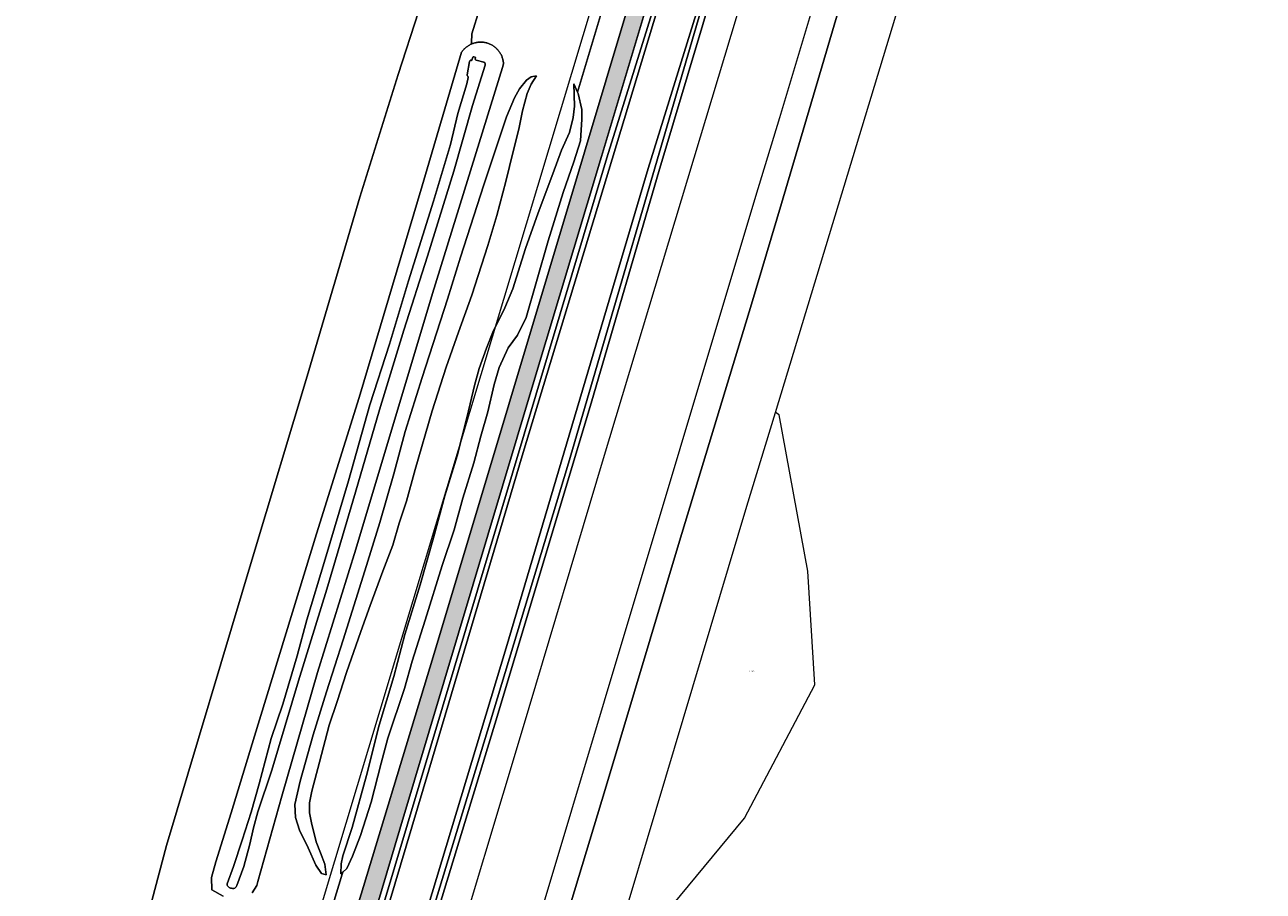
# Model space of a CAD drawing. Header units: metres. Extents: x 250001 to 257773, y 598992 to 609118.
# Tile 612 of 656: x 253996 to 254336, y 605708 to 605946. Entities that reach past the tile are written whole.
import ezdxf
from ezdxf.enums import TextEntityAlignment as Align
from ezdxf.lldxf.tags import DXFTag

# ---------------------------------------------------------------- set-up
doc = ezdxf.new("R2010")
doc.units = ezdxf.units.M
for name, color, linetype, lineweight in [('B-WE-GR-GRAS-GV', 252, 'Continuous', 13), ('B-WE-GR-GROENVOORZIENING-GV', 252, 'Continuous', 18), ('B-WE-GW-TALUD_KRUIN-G', 252, 'Continuous', 18), ('B-WE-IE-TERREINAFSCHEIDING_KUNSTMATIG_HEKWERK-G', 252, 'IE-TERREINAFSCHEIDING-KUNSTMATIG', 18), ('B-WE-KG-GRENS_PERCEEL-G', 150, 'KG-PERCEEL', 18), ('B-WE-KG-GRENS_PERCEEL-S', 150, 'Continuous', 25), ('B-WE-OG-TERREIN_ONBEGROEID-GV', 252, 'Continuous', 18), ('B-WE-OG-WATER-GV', 252, 'Continuous', 18), ('B-WE-OG-WATER_SLOOT-GV', 252, 'Continuous', 18), ('B-WE-VH-VERHARDING_GESLOTEN-GV', 252, 'Continuous', 18), ('B-WE-VH-VERHARDING_OPEN-GV', 252, 'Continuous', 18), ('N-WE-VH-VERHARDING_ASFALT-A', 252, 'Continuous', 18), ('X-XX-AL-REFERENTIE-G', 7, 'Continuous', 18)]:
    doc.layers.add(name, color=color, linetype=linetype, lineweight=lineweight)
doc.styles.add('NLCS-ISO', font='NLCS-ISO.ttf')
doc.styles.get("Standard").update_dxf_attribs({"font": 'NLCS-ISO.ttf'})
doc.linetypes.add('IE-TERREINAFSCHEIDING-KUNSTMATIG', pattern='A,4,[82,NLCS.shx,S=0.75,R=90,X=0,Y=0],4,-2', length=10)
tags = doc.linetypes.add('KG-PERCEEL', pattern='A,5.5,-2,["P",Standard,S=1.8,R=0,X=-0.5,Y=-0.9],-2,5.5,-2,[5,NLCS.SHX,S=0.75,R=0,X=0,Y=0],-2', length=19).pattern_tags.tags
tags[6] = DXFTag(74, 10)

# ---------------------------------------------------------------- blocks, each defined once
blk = doc.blocks.new('SKG-PERCEELNUMMER-SO')
at = {"style": 'NLCS-ISO', "oblique": 10, "flags": 1}
blk.add_attdef('GEMEENTECODE', text='', height=1.8, dxfattribs=at).set_placement((0, 2.6), align=Align.MIDDLE_CENTER)
at = {"style": 'NLCS-ISO', "oblique": 10}
blk.add_attdef('SECTIE', text='', height=1.8, dxfattribs=at).set_placement((-0.5, 0), align=Align.MIDDLE_RIGHT)
blk.add_attdef('PERCEELNUMMER', text='', height=1.8, dxfattribs=at).set_placement((0.5, 0), align=Align.MIDDLE_LEFT)
blk = doc.blocks.new('BS2021-132-Xref-KAD-20210617')
at = {"layer": 'B-WE-KG-GRENS_PERCEEL-G', "flags": 128}
for points in [[(253870.32, 605016.65), (254257.278, 606302.466)], [(254201.74, 605839.29), (254248.68, 605993.99), (254288.52, 606117.98), (254335.52, 606267.94)], [(254154.23, 605680.84), (254193.28, 605728.08), (254212.53, 605764.63), (254210.63, 605795.74), (254202.73, 605838.64), (254201.74, 605839.29)], [(254154.23, 605680.84), (254193.93, 605813.56), (254201.74, 605839.29)]]:
    blk.add_lwpolyline(points, dxfattribs=at)
at = {"layer": 'B-WE-KG-GRENS_PERCEEL-S', "xscale": 0.2, "yscale": 0.2, "zscale": 0.2}
blk.add_blockref('SKG-PERCEELNUMMER-SO', (254194.895, 605768.405), dxfattribs=at).add_auto_attribs({'PERCEELNUMMER': '2816', 'SECTIE': 'A'})
blk = doc.blocks.new('BS2021-132-Xref-BGT-GRIJS-20210617-aangepast')
at = {"layer": 'B-WE-GR-GRAS-GV', "flags": 128}
for points in [[(254276.48, 606257.92), (254256.14, 606191.52), (254238.93, 606136.31), (254218.73, 606068.44), (254198.24, 606000.48), (254169.76, 605905.43), (254151.43, 605842.52), (254125.42, 605755.94), (254096.56, 605661.17)], [(254111.44, 605682.63), (254132.36, 605752.26), (254154.56, 605826.69), (254177.74, 605903.35), (254196.29, 605964.95), (254218.84, 606039.82), (254241.91, 606116.46), (254263.79, 606189.47), (254284.91, 606259.22)], [(254080.27, 605617.04), (254127.88, 605774.74), (254166.84, 605906.19), (254188.24, 605975.27), (254207.88, 606041.68), (254226.23, 606102.07), (254244.58, 606164.02), (254252.62, 606192.47), (254273.06, 606259.71), (254293.76, 606327.17), (254295.394, 606332.658), (254294.914, 606332.816), (254285.731, 606335.843), (254277.56, 606308.53), (254252.9, 606226.9), (254243.09, 606195.03), (254222.36, 606125.48), (254200.706, 606053.568), (254179.64, 605983.78), (254156.97, 605908.76), (254132.59, 605828.36), (254106.7, 605741.19), (254079.97, 605651.68)], [(254094.752, 605659.967), (254123.422, 605754.047), (254144.952, 605825.387), (254180.538, 605947), (254203.63, 606022.353), (254252.826, 606187.216), (254292.316, 606316.298), (254293.107, 606318.82), (254296.982, 606332.134), (254295.394, 606332.658), (254293.76, 606327.17), (254273.06, 606259.71), (254252.62, 606192.47), (254244.58, 606164.02), (254226.23, 606102.07), (254207.88, 606041.68), (254188.24, 605975.27), (254166.84, 605906.19), (254127.88, 605774.74), (254080.27, 605617.04)], [(254096.56, 605661.17), (254125.42, 605755.94), (254151.43, 605842.52), (254169.76, 605905.43), (254198.24, 606000.48), (254218.73, 606068.44), (254238.93, 606136.31), (254256.14, 606191.52), (254276.48, 606257.92), (254294.685, 606318.236), (254293.107, 606318.82), (254292.316, 606316.298), (254252.826, 606187.216), (254203.63, 606022.353), (254180.538, 605947), (254144.952, 605825.387), (254123.422, 605754.047), (254094.752, 605659.967)], [(254122.666, 605956.717), (254118.484, 605943.152), (254118.374, 605940.668), (254118.347, 605940.331), (254118.423, 605940.365), (254118.631, 605940.449), (254118.842, 605940.525), (254119.056, 605940.594), (254119.272, 605940.656), (254119.49, 605940.709), (254119.709, 605940.755), (254119.93, 605940.793), (254120.153, 605940.823), (254120.376, 605940.845), (254120.6, 605940.859), (254120.824, 605940.866), (254121.049, 605940.864), (254121.273, 605940.854), (254121.497, 605940.836), (254121.72, 605940.81), (254121.942, 605940.777), (254122.162, 605940.735), (254122.381, 605940.685), (254122.598, 605940.628), (254122.813, 605940.563), (254123.025, 605940.491), (254123.235, 605940.411), (254123.442, 605940.323), (254123.645, 605940.229), (254123.845, 605940.126), (254124.041, 605940.017), (254124.233, 605939.902), (254124.421, 605939.779), (254124.605, 605939.65), (254124.783, 605939.514), (254124.957, 605939.372), (254125.126, 605939.223), (254125.289, 605939.069), (254125.446, 605938.909), (254125.598, 605938.744), (254125.744, 605938.574), (254125.883, 605938.398), (254126.017, 605938.217), (254126.144, 605938.032), (254126.264, 605937.842), (254126.377, 605937.649), (254126.483, 605937.451), (254126.582, 605937.25), (254126.674, 605937.045), (254126.759, 605936.837), (254126.836, 605936.626), (254126.905, 605936.413), (254126.967, 605936.197), (254127.021, 605935.979), (254127.068, 605935.76), (254127.106, 605935.539), (254127.137, 605935.316), (254127.159, 605935.093), (254127.174, 605934.869), (254126.91, 605933.95), (254107.65, 605871.89), (254086.65, 605801.83), (254076.15, 605767.95), (254066.33, 605734.06), (254059.79, 605710.65), (254059.53, 605709.53), (254058.24, 605707.55)], [(254078.917, 605699.461), (254082.905, 605712.641), (254083.085, 605713.238), (254082.551, 605712.767), (254082.642, 605715.495), (254083.139, 605717.712), (254085.671, 605725.521), (254089.61, 605739.739), (254093.08, 605753.551), (254097.057, 605766.893), (254100.091, 605778.427), (254104.333, 605792.073), (254107.983, 605804.928), (254111.078, 605816.481), (254114.456, 605827.383), (254117.202, 605838.225), (254119.248, 605846.728), (254120.466, 605851.325), (254122.481, 605856.978), (254124.247, 605861.308), (254127.549, 605867.975), (254129.705, 605873.22), (254133.226, 605884.304), (254136.681, 605894.024), (254140.73, 605904.719), (254143.034, 605911.226), (254145.229, 605916.104), (254146.282, 605920.193), (254146.64, 605923.347), (254146.437, 605929.436), (254147.439, 605927.134), (254165.29, 605986.652)], [(254165.29, 605986.652), (254147.439, 605927.134), (254147.609, 605926.744), (254148.631, 605922.343), (254148.683, 605919.696), (254148.275, 605913.752), (254146.484, 605908.037), (254143.563, 605899.619), (254139.423, 605886.379), (254136.187, 605875.253), (254133.403, 605865.348), (254130.963, 605860.47), (254128.446, 605857.018), (254125.944, 605851.672), (254124.583, 605846.994), (254122.887, 605839.508), (254120.929, 605832.836), (254119.01, 605825.473), (254116.003, 605815.772), (254113.59, 605807.148), (254110.318, 605797.346), (254105.663, 605782.296), (254102.08, 605771.049), (254100.018, 605763.625), (254095.409, 605750), (254093.653, 605743.084), (254090.887, 605732.425), (254087.943, 605723.253), (254085.785, 605717.601), (254084.206, 605714.227), (254083.085, 605713.238), (254082.905, 605712.641), (254078.917, 605699.461)], [(254084.78, 605696.05), (254107.84, 605772.27), (254149.41, 605910.73), (254161.303, 605950.385)]]:
    blk.add_lwpolyline(points, dxfattribs=at)
for points in [[(254285.464, 606335.931), (254284.019, 606336.407), (254222.94, 606132.44), (254200.56, 606053.63), (254155.5, 605909.14), (254081.386, 605661.311), (254081.91, 605661.12), (254080.42, 605656.52), (254079.985, 605656.645), (254053.616, 605570.464), (254054.86, 605570.13), (254070.04, 605619.58), (254079.97, 605651.68), (254106.7, 605741.19), (254132.59, 605828.36), (254156.97, 605908.76), (254179.64, 605983.78), (254200.706, 606053.568), (254222.36, 606125.48), (254243.09, 606195.03), (254252.9, 606226.9), (254277.56, 606308.53), (254285.731, 606335.843)], [(254284.019, 606336.407), (254283.135, 606336.699), (254279.62, 606325.4), (254268.116, 606287.304), (254263.15, 606270.86), (254240.44, 606195.75), (254233.93, 606175.11), (254206.34, 606082.96), (254180.39, 605997.34), (254154.03, 605909.52), (254134.92, 605845.95), (254098.69, 605724.99), (254079.6, 605660.85), (254079.75, 605660.81), (254080.05, 605661.8), (254081.386, 605661.311), (254155.5, 605909.14), (254200.56, 606053.63), (254222.94, 606132.44)], [(254134.762, 605931.322), (254136.184, 605931.651), (254134.791, 605929.335), (254133.642, 605926.733), (254132.363, 605921.993), (254131.347, 605917.009), (254129.819, 605910.865), (254127.815, 605902.667), (254125.379, 605893.31), (254122.886, 605885.094), (254118.46, 605871.427), (254114.8, 605861.362), (254111.468, 605851.764), (254107.557, 605839.766), (254102.919, 605823.677), (254100.607, 605814.971), (254098.57, 605808.932), (254096.778, 605802.911), (254094.106, 605795.795), (254090.611, 605786.319), (254088.081, 605779.223), (254084.071, 605767.978), (254081.538, 605760.006), (254079.316, 605753.519), (254076.715, 605743.409), (254074.59, 605735.476), (254073.927, 605732.282), (254073.937, 605729.513), (254074.477, 605726.803), (254075.762, 605721.525), (254077.013, 605718.508), (254078.142, 605715.388), (254078.539, 605712.455), (254077.238, 605712.887), (254075.719, 605715.132), (254073.557, 605719.864), (254071.213, 605724.758), (254070.105, 605728.203), (254069.934, 605731.746), (254071.423, 605738.175), (254074.97, 605750.867), (254078.657, 605762.642), (254083.166, 605776.98), (254089.179, 605795.833), (254093.216, 605809.134), (254097.116, 605822.488), (254100.211, 605834.042), (254104.885, 605848.848), (254111.803, 605870.344), (254115.407, 605881.936), (254121.727, 605901.683), (254128.004, 605920.413), (254130.14, 605925.556), (254131.553, 605928.035), (254133.455, 605930.41)], [(254147.439, 605927.134), (254146.437, 605929.436), (254146.64, 605923.347), (254146.282, 605920.193), (254145.229, 605916.104), (254143.034, 605911.226), (254140.73, 605904.719), (254136.681, 605894.024), (254133.226, 605884.304), (254129.705, 605873.22), (254127.549, 605867.975), (254124.247, 605861.308), (254122.481, 605856.978), (254120.466, 605851.325), (254119.248, 605846.728), (254117.202, 605838.225), (254114.456, 605827.383), (254111.078, 605816.481), (254107.983, 605804.928), (254104.333, 605792.073), (254100.091, 605778.427), (254097.057, 605766.893), (254093.08, 605753.551), (254089.61, 605739.739), (254085.671, 605725.521), (254083.139, 605717.712), (254082.642, 605715.495), (254082.551, 605712.767), (254083.085, 605713.238), (254084.206, 605714.227), (254085.785, 605717.601), (254087.943, 605723.253), (254090.887, 605732.425), (254093.653, 605743.084), (254095.409, 605750), (254100.018, 605763.625), (254102.08, 605771.049), (254105.663, 605782.296), (254110.318, 605797.346), (254113.59, 605807.148), (254116.003, 605815.772), (254119.01, 605825.473), (254120.929, 605832.836), (254122.887, 605839.508), (254124.583, 605846.994), (254125.944, 605851.672), (254128.446, 605857.018), (254130.963, 605860.47), (254133.403, 605865.348), (254136.187, 605875.253), (254139.423, 605886.379), (254143.563, 605899.619), (254146.484, 605908.037), (254148.275, 605913.752), (254148.683, 605919.696), (254148.631, 605922.343), (254147.609, 605926.744)]]:
    blk.add_lwpolyline(points, close=True, dxfattribs=at)
at = {"layer": 'B-WE-GR-GROENVOORZIENING-GV', "flags": 128}
for points in [[(253933.732, 606045.963), (254003.436, 606024.368), (254120.156, 605988.696), (254121.796, 605987.739), (254120.293, 605984.049), (254119.609, 605981.726), (254118.379, 605972.022), (254116.192, 605964.231), (254113.049, 605957.944), (254111.546, 605954.937), (254108.539, 605954.937), (254106.762, 605952.614), (254103.892, 605949.197), (254098.288, 605931.976), (254087.764, 605898.354), (254073.277, 605849.288), (254058.379, 605799.676), (254034.735, 605720.541), (254030.71, 605705.33)], [(254050.27, 605706.65), (254047.18, 605708.41), (254047.1, 605711.73), (254048.26, 605716.06), (254052.51, 605729.49), (254058.91, 605750.55), (254075.87, 605806.05), (254087.57, 605843.39), (254104.85, 605901.49), (254115.657, 605938.079), (254115.684, 605938.119), (254115.813, 605938.302), (254115.95, 605938.48), (254116.092, 605938.653), (254116.241, 605938.821), (254116.395, 605938.984), (254116.556, 605939.141), (254116.721, 605939.293), (254116.892, 605939.438), (254117.068, 605939.578), (254117.249, 605939.71), (254117.435, 605939.837), (254117.625, 605939.956), (254117.819, 605940.069), (254118.017, 605940.175), (254118.218, 605940.273), (254118.347, 605940.331), (254118.374, 605940.668), (254118.484, 605943.152), (254122.666, 605956.717)]]:
    blk.add_lwpolyline(points, dxfattribs=at)
blk.add_lwpolyline([(254134.791, 605929.335), (254136.184, 605931.651), (254134.762, 605931.322), (254133.455, 605930.41), (254131.553, 605928.035), (254130.14, 605925.556), (254128.004, 605920.413), (254121.727, 605901.683), (254115.407, 605881.936), (254111.803, 605870.344), (254104.885, 605848.848), (254100.211, 605834.042), (254097.116, 605822.488), (254093.216, 605809.134), (254089.179, 605795.833), (254083.166, 605776.98), (254078.657, 605762.642), (254074.97, 605750.867), (254071.423, 605738.175), (254069.934, 605731.746), (254070.105, 605728.203), (254071.213, 605724.758), (254073.557, 605719.864), (254075.719, 605715.132), (254077.238, 605712.887), (254078.539, 605712.455), (254078.142, 605715.388), (254077.013, 605718.508), (254075.762, 605721.525), (254074.477, 605726.803), (254073.937, 605729.513), (254073.927, 605732.282), (254074.59, 605735.476), (254076.715, 605743.409), (254079.316, 605753.519), (254081.538, 605760.006), (254084.071, 605767.978), (254088.081, 605779.223), (254090.611, 605786.319), (254094.106, 605795.795), (254096.778, 605802.911), (254098.57, 605808.932), (254100.607, 605814.971), (254102.919, 605823.677), (254107.557, 605839.766), (254111.468, 605851.764), (254114.8, 605861.362), (254118.46, 605871.427), (254122.886, 605885.094), (254125.379, 605893.31), (254127.815, 605902.667), (254129.819, 605910.865), (254131.347, 605917.009), (254132.363, 605921.993), (254133.642, 605926.733)], close=True, dxfattribs=at)
at = {"layer": 'B-WE-GW-TALUD_KRUIN-G', "flags": 128}
for points in [[(254276.48, 606257.92), (254256.14, 606191.52), (254238.93, 606136.31), (254218.73, 606068.44), (254198.24, 606000.48), (254169.76, 605905.43), (254151.43, 605842.52), (254125.42, 605755.94), (254096.56, 605661.17)], [(254065.49, 605566.91), (254080.27, 605617.04), (254127.88, 605774.74), (254166.84, 605906.19), (254188.24, 605975.27), (254207.88, 606041.68), (254226.23, 606102.07), (254244.58, 606164.02), (254252.62, 606192.47), (254273.06, 606259.71), (254293.76, 606327.17), (254295.394, 606332.658)], [(254078.539, 605712.455), (254078.142, 605715.388), (254077.013, 605718.508), (254075.762, 605721.525), (254074.477, 605726.803), (254073.937, 605729.513), (254073.927, 605732.282), (254074.59, 605735.476), (254076.715, 605743.409), (254079.316, 605753.519), (254081.538, 605760.006), (254084.071, 605767.978), (254088.081, 605779.223), (254090.611, 605786.319), (254094.106, 605795.795), (254096.778, 605802.911), (254098.57, 605808.932), (254100.607, 605814.971), (254102.919, 605823.677), (254107.557, 605839.766), (254111.468, 605851.764), (254114.8, 605861.362), (254118.46, 605871.427), (254122.886, 605885.094), (254125.379, 605893.31), (254127.815, 605902.667), (254129.819, 605910.865), (254131.347, 605917.009), (254132.363, 605921.993), (254133.642, 605926.733), (254134.791, 605929.335), (254136.184, 605931.651)], [(254146.437, 605929.436), (254146.64, 605923.347), (254146.282, 605920.193), (254145.229, 605916.104), (254143.034, 605911.226), (254140.73, 605904.719), (254136.681, 605894.024), (254133.226, 605884.304), (254129.705, 605873.22), (254127.549, 605867.975), (254124.247, 605861.308), (254122.481, 605856.978), (254120.466, 605851.325), (254119.248, 605846.728), (254117.202, 605838.225), (254114.456, 605827.383), (254111.078, 605816.481), (254107.983, 605804.928), (254104.333, 605792.073), (254100.091, 605778.427), (254097.057, 605766.893), (254093.08, 605753.551), (254089.61, 605739.739), (254085.671, 605725.521), (254083.139, 605717.712), (254082.642, 605715.495), (254082.551, 605712.767)]]:
    blk.add_lwpolyline(points, dxfattribs=at)
at = {"layer": 'B-WE-IE-TERREINAFSCHEIDING_KUNSTMATIG_HEKWERK-G', "flags": 128}
blk.add_lwpolyline([(254130.202, 605981.647), (254127.403, 605972.052), (254122.666, 605956.717), (254118.484, 605943.152), (254118.374, 605940.668), (254118.347, 605940.331)], dxfattribs=at)
at = {"layer": 'B-WE-OG-TERREIN_ONBEGROEID-GV', "flags": 128}
blk.add_lwpolyline([(254030.71, 605705.33), (254034.735, 605720.541), (254058.379, 605799.676), (254073.277, 605849.288), (254087.764, 605898.354), (254098.288, 605931.976), (254103.892, 605949.197), (254106.762, 605952.614), (254108.539, 605954.937), (254111.546, 605954.937), (254113.049, 605957.944), (254116.192, 605964.231), (254118.379, 605972.022), (254119.609, 605981.726), (254120.293, 605984.049), (254121.796, 605987.739), (254120.156, 605988.696), (254003.436, 606024.368), (253933.732, 606045.963)], dxfattribs=at)
at = {"layer": 'B-WE-OG-WATER-GV', "flags": 128}
blk.add_lwpolyline([(254308.48, 606248.09), (254288.51, 606182.82), (254270.03, 606122.35), (254261.433, 606093.112), (254245.52, 606038.99), (254222.56, 605961.67), (254203.44, 605896.65), (254195.16, 605869), (254175.4, 605804.02), (254155.05, 605735.9), (254133.1, 605663.37)], dxfattribs=at)
blk.add_lwpolyline([(254118.985, 605936.826), (254118.899, 605936.827), (254118.831, 605936.811), (254118.782, 605936.778), (254118.466, 605935.875), (254118.453, 605935.847), (254118.435, 605935.834), (254118.407, 605935.833), (254118.363, 605935.845), (254118.257, 605935.873), (254118.176, 605935.885), (254118.104, 605935.875), (254118.002, 605935.831), (254117.935, 605935.759), (254117.896, 605935.662), (254117.86, 605935.544), (254117.199, 605931.916), (254117.203, 605931.836), (254117.218, 605931.758), (254117.235, 605931.7), (254117.304, 605931.616), (254117.387, 605931.511), (254117.426, 605931.413), (254117.439, 605931.317), (254117.429, 605931.162), (254117.08, 605929.402), (254114.685, 605921.334), (254112.592, 605912.744), (254107.934, 605897.259), (254101.104, 605875.378), (254095.941, 605858.071), (254090.519, 605841.417), (254084.627, 605820.509), (254078.233, 605799.039), (254073.267, 605782.426), (254070.562, 605772.601), (254066.65, 605759.285), (254063.447, 605749.896), (254060.146, 605737.467), (254057.948, 605729.703), (254055.489, 605722.048), (254053.119, 605714.783), (254051.387, 605710.049), (254051.38, 605709.834), (254051.416, 605709.652), (254051.495, 605709.483), (254051.625, 605709.326), (254051.772, 605709.171), (254051.958, 605709.019), (254052.14, 605708.93), (254052.328, 605708.855), (254052.56, 605708.798), (254052.864, 605708.744), (254053.173, 605708.744), (254053.467, 605708.813), (254053.663, 605708.985), (254053.825, 605709.215), (254053.997, 605709.559), (254055.941, 605714.817), (254057.569, 605720.933), (254058.606, 605725.359), (254059.815, 605729.805), (254063.612, 605741.189), (254070.95, 605765.718), (254078.747, 605790.874), (254086.592, 605817.485), (254093.185, 605840.062), (254099.797, 605861.835), (254106.296, 605882.155), (254113.586, 605905.489), (254118.665, 605923.469), (254122.166, 605934.581), (254122.175, 605934.886), (254122.047, 605935.191), (254121.815, 605935.369), (254119.665, 605935.929), (254119.526, 605936.023), (254119.462, 605936.104), (254119.427, 605936.189), (254119.427, 605936.28), (254119.51, 605936.549), (254119.503, 605936.616), (254119.483, 605936.665), (254119.429, 605936.703)], close=True, dxfattribs=at)
at = {"layer": 'B-WE-OG-WATER_SLOOT-GV', "flags": 128}
blk.add_lwpolyline([(254058.24, 605707.55), (254059.53, 605709.53), (254059.79, 605710.65), (254066.33, 605734.06), (254076.15, 605767.95), (254086.65, 605801.83), (254107.65, 605871.89), (254126.91, 605933.95), (254127.174, 605934.869), (254127.159, 605935.093), (254127.137, 605935.316), (254127.106, 605935.539), (254127.068, 605935.76), (254127.021, 605935.979), (254126.967, 605936.197), (254126.905, 605936.413), (254126.836, 605936.626), (254126.759, 605936.837), (254126.674, 605937.045), (254126.582, 605937.25), (254126.483, 605937.451), (254126.377, 605937.649), (254126.264, 605937.842), (254126.144, 605938.032), (254126.017, 605938.217), (254125.883, 605938.398), (254125.744, 605938.574), (254125.598, 605938.744), (254125.446, 605938.909), (254125.289, 605939.069), (254125.126, 605939.223), (254124.957, 605939.372), (254124.783, 605939.514), (254124.605, 605939.65), (254124.421, 605939.779), (254124.233, 605939.902), (254124.041, 605940.017), (254123.845, 605940.126), (254123.645, 605940.229), (254123.442, 605940.323), (254123.235, 605940.411), (254123.025, 605940.491), (254122.813, 605940.563), (254122.598, 605940.628), (254122.381, 605940.685), (254122.162, 605940.735), (254121.942, 605940.777), (254121.72, 605940.81), (254121.497, 605940.836), (254121.273, 605940.854), (254121.049, 605940.864), (254120.824, 605940.866), (254120.6, 605940.859), (254120.376, 605940.845), (254120.153, 605940.823), (254119.93, 605940.793), (254119.709, 605940.755), (254119.49, 605940.709), (254119.272, 605940.656), (254119.056, 605940.594), (254118.842, 605940.525), (254118.631, 605940.449), (254118.423, 605940.365), (254118.347, 605940.331), (254118.218, 605940.273), (254118.017, 605940.175), (254117.819, 605940.069), (254117.625, 605939.956), (254117.435, 605939.837), (254117.249, 605939.71), (254117.068, 605939.578), (254116.892, 605939.438), (254116.721, 605939.293), (254116.556, 605939.141), (254116.395, 605938.984), (254116.241, 605938.821), (254116.092, 605938.653), (254115.95, 605938.48), (254115.813, 605938.302), (254115.684, 605938.119), (254115.657, 605938.079), (254104.85, 605901.49), (254087.57, 605843.39), (254075.87, 605806.05), (254058.91, 605750.55), (254052.51, 605729.49), (254048.26, 605716.06), (254047.1, 605711.73), (254047.18, 605708.41), (254050.27, 605706.65)], dxfattribs=at)
blk.add_lwpolyline([(254118.831, 605936.811), (254118.899, 605936.827), (254118.985, 605936.826), (254119.429, 605936.703), (254119.483, 605936.665), (254119.503, 605936.616), (254119.51, 605936.549), (254119.427, 605936.28), (254119.427, 605936.189), (254119.462, 605936.104), (254119.526, 605936.023), (254119.665, 605935.929), (254121.815, 605935.369), (254122.047, 605935.191), (254122.175, 605934.886), (254122.166, 605934.581), (254118.665, 605923.469), (254113.586, 605905.489), (254106.296, 605882.155), (254099.797, 605861.835), (254093.185, 605840.062), (254086.592, 605817.485), (254078.747, 605790.874), (254070.95, 605765.718), (254063.612, 605741.189), (254059.815, 605729.805), (254058.606, 605725.359), (254057.569, 605720.933), (254055.941, 605714.817), (254053.997, 605709.559), (254053.825, 605709.215), (254053.663, 605708.985), (254053.467, 605708.813), (254053.173, 605708.744), (254052.864, 605708.744), (254052.56, 605708.798), (254052.328, 605708.855), (254052.14, 605708.93), (254051.958, 605709.019), (254051.772, 605709.171), (254051.625, 605709.326), (254051.495, 605709.483), (254051.416, 605709.652), (254051.38, 605709.834), (254051.387, 605710.049), (254053.119, 605714.783), (254055.489, 605722.048), (254057.948, 605729.703), (254060.146, 605737.467), (254063.447, 605749.896), (254066.65, 605759.285), (254070.562, 605772.601), (254073.267, 605782.426), (254078.233, 605799.039), (254084.627, 605820.509), (254090.519, 605841.417), (254095.941, 605858.071), (254101.104, 605875.378), (254107.934, 605897.259), (254112.592, 605912.744), (254114.685, 605921.334), (254117.08, 605929.402), (254117.429, 605931.162), (254117.439, 605931.317), (254117.426, 605931.413), (254117.387, 605931.511), (254117.304, 605931.616), (254117.235, 605931.7), (254117.218, 605931.758), (254117.203, 605931.836), (254117.199, 605931.916), (254117.86, 605935.544), (254117.896, 605935.662), (254117.935, 605935.759), (254118.002, 605935.831), (254118.104, 605935.875), (254118.176, 605935.885), (254118.257, 605935.873), (254118.363, 605935.845), (254118.407, 605935.833), (254118.435, 605935.834), (254118.453, 605935.847), (254118.466, 605935.875), (254118.782, 605936.778)], close=True, dxfattribs=at)
at = {"layer": 'B-WE-VH-VERHARDING_GESLOTEN-GV', "flags": 128}
for points in [[(254079.6, 605660.85), (254098.69, 605724.99), (254134.92, 605845.95), (254154.03, 605909.52), (254180.39, 605997.34), (254206.34, 606082.96), (254233.93, 606175.11), (254240.44, 606195.75), (254263.15, 606270.86)], [(254256.9, 606266.95), (254235.52, 606197.07), (254218.08, 606138.98), (254194.834, 606061.908), (254193.61, 606057.85), (254182.214, 606019.985), (254171.61, 605984.75), (254167.634, 605971.492), (254161.303, 605950.385), (254149.41, 605910.73), (254107.84, 605772.27), (254084.78, 605696.05)]]:
    blk.add_lwpolyline(points, dxfattribs=at)
at = {"layer": 'B-WE-VH-VERHARDING_OPEN-GV', "flags": 128}
for points in [[(254299.15, 606239.97), (254282.28, 606184.5), (254267.01, 606134.49), (254245.69, 606063.6), (254224.28, 605991.51), (254202.86, 605920.07), (254196.3, 605898.52), (254154.76, 605760.13), (254109.67, 605609.73)], [(254133.1, 605663.37), (254155.05, 605735.9), (254175.4, 605804.02), (254195.16, 605869), (254203.44, 605896.65), (254222.56, 605961.67), (254245.52, 606038.99), (254261.433, 606093.112), (254270.03, 606122.35), (254288.51, 606182.82), (254308.48, 606248.09)]]:
    blk.add_lwpolyline(points, dxfattribs=at)
blk = doc.blocks.new('BS2021-132-Xref-toegangsweg gearceerd-aangepast')
at = {"layer": 'N-WE-VH-VERHARDING_ASFALT-A'}
h = blk.add_hatch(color=256, dxfattribs=at)
h.dxf.hatch_style = 1
h.paths.add_polyline_path([(254167.63, 605971.49), (254161.3, 605950.39), (254149.41, 605910.73), (254107.84, 605772.27), (254084.78, 605696.05), (254083.17, 605694.36), (254078.45, 605678.1), (254079, 605675.98), (254073.21, 605656.43), (254062.57, 605621.44), (254034.58, 605528.02), (254009.82, 605445.69), (253978.91, 605342.97), (253970.78, 605315.98), (253941.35, 605218.58), (253913.35, 605125.33), (253910.38, 605126.2), (253898.03, 605085.07), (253897.17, 605081.68), (253897.84, 605079.88), (253899.32, 605079.29), (253897.41, 605072.8), (253892.57, 605056.33), (253887.16, 605038.01), (253884.39, 605024.2), (253880.16, 605002.93), (253879.41, 604998.23), (253883.16, 604997.8), (253884.12, 605004.14), (253887.38, 605019.04), (253891.33, 605034.52), (253899.25, 605061.52), (253905.14, 605081.08), (253905.53, 605082.38), (253906.92, 605086.98), (253914.95, 605113.55), (253918, 605123.73), (253918.28, 605124.68), (253923.33, 605141.48), (253936.55, 605185.72), (253950.41, 605231.47), (253959.82, 605262.49), (253972.67, 605304.68), (253983.67, 605341.4), (253992.99, 605373.52), (254007.9, 605422.05), (254031.59, 605500.83), (254052.21, 605569.87), (254052.48, 605570.77), (254067.29, 605620.27), (254078.77, 605658.13), (254079.6, 605660.85), (254098.69, 605724.99), (254134.92, 605845.95), (254154.03, 605909.52), (254180.39, 605997.34), (254206.34, 606082.96), (254233.93, 606175.11), (254240.44, 606195.75), (254263.15, 606270.86), (254268.12, 606287.3), (254268.5, 606289.57), (254268.75, 606291.58), (254269.48, 606296.83), (254269.76, 606300.73), (254270.42, 606309.77), (254270.68, 606311.82), (254270.81, 606312.78), (254270.93, 606313.75), (254271.23, 606315.34), (254271.79, 606318.2), (254272.91, 606322.84), (254274.49, 606328.33), (254277.58, 606338.53), (254277.93, 606339.72), (254281, 606349.97), (254288.26, 606374.75), (254291.45, 606385.64), (254292.51, 606388.78), (254293.15, 606391.1), (254293.67, 606393.42), (254294.23, 606397.93), (254294.04, 606403.6), (254293.46, 606414.88), (254292.78, 606428.06), (254292.67, 606430.11), (254291.45, 606429.72), (254288.71, 606424.74), (254288.3, 606422.58), (254288.31, 606418.23), (254289.03, 606405.51), (254289.39, 606396.05), (254285.58, 606382.42), (254274.45, 606345.02), (254273.92, 606343.22), (254273.3, 606341.14), (254267.98, 606323.39), (254265.73, 606312.13), (254264.94, 606299.61), (254264.63, 606295.81), (254264.3, 606293.03), (254264.09, 606290.86), (254264.04, 606290.46), (254256.9, 606266.95), (254235.52, 606197.07), (254218.08, 606138.98), (254194.83, 606061.91), (254193.61, 606057.85), (254182.21, 606019.98), (254171.61, 605984.75)])
at = {"layer": 'B-WE-VH-VERHARDING_GESLOTEN-GV', "flags": 128}
for points in [[(254079.6, 605660.85), (254098.69, 605724.99), (254134.92, 605845.95), (254154.03, 605909.52), (254180.39, 605997.34), (254206.34, 606082.96), (254233.93, 606175.11), (254240.44, 606195.75), (254263.15, 606270.86)], [(254256.9, 606266.95), (254235.52, 606197.07), (254218.08, 606138.98), (254194.83, 606061.91), (254193.61, 606057.85), (254182.21, 606019.98), (254171.61, 605984.75), (254167.63, 605971.49), (254161.3, 605950.39), (254149.41, 605910.73), (254107.84, 605772.27), (254084.78, 605696.05)]]:
    blk.add_lwpolyline(points, dxfattribs=at)

msp = doc.modelspace()

# ---------------------------------------------------------------- block references
at = {"layer": 'X-XX-AL-REFERENTIE-G'}
for name in ['BS2021-132-Xref-BGT-GRIJS-20210617-aangepast', 'BS2021-132-Xref-KAD-20210617', 'BS2021-132-Xref-toegangsweg gearceerd-aangepast']:
    msp.add_blockref(name, (0, 0), dxfattribs=at)

doc.saveas('drawing.dxf')
